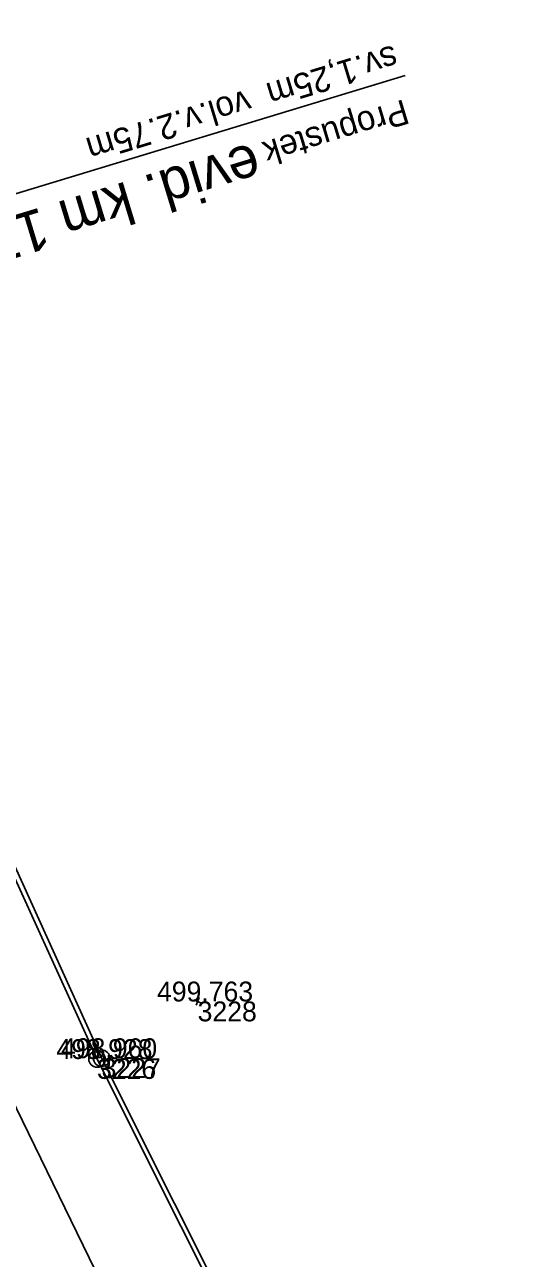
# Model space of a CAD drawing. Extents: x -1234191 to 23050, y -1290331 to -741191.
# Drawn here: x -864839.2 to -864809.8, y -1103388.9 to -1103314.4 of the extents above; entities that cross this region are included whole.
import ezdxf

# ---------------------------------------------------------------- set-up
doc = ezdxf.new("R2010")
doc.units = 0
for name, color, linetype in [('Vrstva 19', 7, 'Continuous'), ('Vrstva 49', 7, 'Continuous'), ('Vrstva 53', 7, 'Continuous'), ('Vrstva 55', 7, 'Continuous'), ('Vrstva 60', 7, 'Continuous'), ('Vrstva 61', 7, 'Continuous')]:
    doc.layers.add(name, color=color, linetype=linetype)

msp = doc.modelspace()

# ---------------------------------------------------------------- linework, layer by layer
at = {"layer": 'Vrstva 19'}
msp.add_line((-864816.278, -1103317.475), (-864868.477, -1103333.36), dxfattribs=at)
at = {"layer": 'Vrstva 49'}
for p, q in [((-864829.025, -1103373.285), (-864828.563, -1103373.473)), ((-864828.7, -1103373.148), (-864828.888, -1103373.61))]:
    msp.add_line(p, q, dxfattribs=at)
for points in [[(-864848.132, -1103347.036), (-864844.498, -1103355.719), (-864834.867, -1103376.854), (-864824.758, -1103397.015)], [(-864834.262, -1103391.096), (-864843.378, -1103372.362)]]:
    msp.add_lwpolyline(points, dxfattribs=at)
at = {"layer": 'Vrstva 53'}
for p, q in [((-864834.886, -1103376.808), (-864834.848, -1103376.9)), ((-864834.606, -1103376.758), (-864834.568, -1103376.85))]:
    msp.add_line(p, q, dxfattribs=at)
msp.add_lwpolyline([(-864869.74, -1103303.4), (-864855.1, -1103331.53), (-864834.52, -1103376.94), (-864795.6, -1103454.6), (-864803.1, -1103460.5), (-864775.38, -1103525.99), (-864764.18, -1103538.93), (-864727.24, -1103659.36), (-864730.26, -1103758.23), (-864750.67, -1103831.76), (-864786.8, -1103900.96), (-864807.11, -1103958.19)], dxfattribs=at)
for centre in [(-864834.867, -1103376.854), (-864834.587, -1103376.804)]:
    msp.add_circle(centre, 0.499, dxfattribs=at)
at = {"layer": 'Vrstva 55'}
msp.add_lwpolyline([(-864869.74, -1103303.4), (-864855.1, -1103331.53), (-864834.52, -1103376.94), (-864795.6, -1103454.6), (-864803.1, -1103460.5), (-864775.38, -1103525.99), (-864764.18, -1103538.93), (-864727.24, -1103659.36), (-864730.26, -1103758.23), (-864750.67, -1103831.76), (-864786.8, -1103900.96), (-864807.11, -1103958.19)], dxfattribs=at)
at = {"layer": 'Vrstva 60'}
for p, q in [((-864828.794, -1103373.379), (-864828.794, -1103373.379)), ((-864834.867, -1103376.854), (-864834.867, -1103376.854)), ((-864834.587, -1103376.804), (-864834.587, -1103376.804))]:
    msp.add_line(p, q, dxfattribs=at)

# ---------------------------------------------------------------- texts
at = {"layer": 'Vrstva 19'}
for s, height, p in [('sv.1,25m  vol.v.2.75m', 1.5, (-864816.981, -1103315.629)), ('Propustek', 1.5, (-864816.34, -1103318.904)), ('evid. km 177,254', 2.5, (-864825.448, -1103321.529))]:
    msp.add_text(s, height=height, rotation=196.92637, dxfattribs=at).set_placement(p)
at = {"layer": 'Vrstva 60'}
for s, p in [('3228', (-864828.794, -1103374.579)), ('3226', (-864834.867, -1103378.054)), ('3227', (-864834.587, -1103378.004))]:
    msp.add_text(s, height=1.2, dxfattribs=at).set_placement(p)
at = {"layer": 'Vrstva 61'}
for s, p in [('499.763', (-864831.246, -1103373.379)), ('498.928', (-864837.321, -1103376.854)), ('498.960', (-864837.038, -1103376.804))]:
    msp.add_text(s, height=1.2, dxfattribs=at).set_placement(p)

doc.saveas('drawing.dxf')
